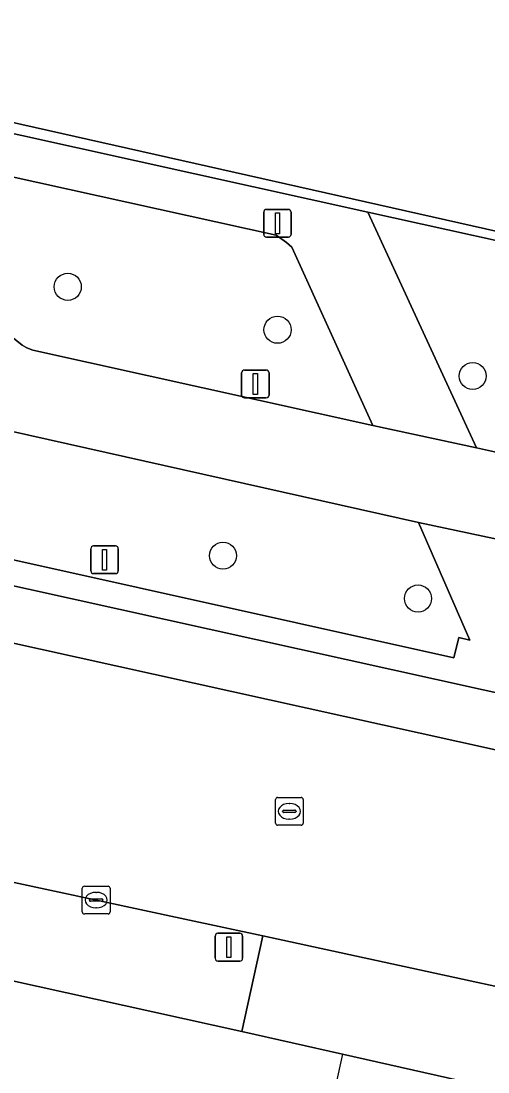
# Model space of a CAD drawing. Extents: x 162172 to 163187, y 382874 to 383685.
# Drawn here: x 162643.87 to 162660.71, y 383145.3 to 383183.19 of the extents above; entities that cross this region are included whole.
import ezdxf

# ---------------------------------------------------------------- set-up
doc = ezdxf.new("R2010")
doc.units = 0
for name, color, linetype in [('IMGEO_Berm_groen', 7, 'Continuous'), ('IMGEO_Boom', 7, 'Continuous'), ('IMGEO_Erf', 7, 'Continuous'), ('IMGEO_Groenvoorziening', 7, 'Continuous'), ('IMGEO_Hek', 7, 'Continuous'), ('IMGEO_Kolk', 7, 'Continuous'), ('IMGEO_Lichtmast', 7, 'Continuous'), ('IMGEO_Parkeervlak_open', 7, 'Continuous'), ('IMGEO_Rijbaan_lokaal_open', 7, 'Continuous'), ('IMGEO_Rioolput', 7, 'Continuous'), ('IMGEO_Verkeersbordpaal', 7, 'Continuous'), ('IMGEO_Verkeerseiland_groen', 7, 'Continuous'), ('IMGEO_Voetpad_open', 7, 'Continuous')]:
    doc.layers.add(name, color=color, linetype=linetype)

msp = doc.modelspace()

# ---------------------------------------------------------------- linework, layer by layer
at = {"layer": 'IMGEO_Berm_groen'}
msp.add_lwpolyline([(162663.877, 383174.192), (162663.985, 383174.166), (162664.103, 383174.592), (162656.37, 383176.3), (162660.288, 383167.796), (162660.941, 383167.661), (162665.245, 383167.258), (162665.68, 383167.315)], dxfattribs=at)
at = {"layer": 'IMGEO_Boom'}
for centre in [(162645.551, 383173.605), (162653.118, 383172.058), (162660.155, 383170.39), (162651.15, 383163.911), (162658.185, 383162.367)]:
    msp.add_circle(centre, 0.489, dxfattribs=at)
at = {"layer": 'IMGEO_Erf'}
for points in [[(162622.24, 383184.334), (162683.702, 383170.501), (162683.655, 383170.289), (162687.285, 383169.49), (162688.833, 383176.346), (162685.666, 383177.059), (162685.258, 383175.234), (162684.774, 383175.342), (162663.425, 383180.117), (162664.833, 383187.422)], [(162661.814, 383144.51), (162655.461, 383145.939), (162651.832, 383146.756), (162641.258, 383149.088), (162639.859, 383149.393), (162636.279, 383150.172), (162635.424, 383145.306), (162634.345, 383140.424), (162632.005, 383129.841), (162635.351, 383129.123), (162634.513, 383125.217), (162637.959, 383124.478), (162638.85, 383128.535), (162648.655, 383126.367), (162644.086, 383105.708), (162627.504, 383109.562), (162625.79, 383101.932), (162625.476, 383102), (162624.255, 383102.266), (162605.924, 383106.249)]]:
    msp.add_lwpolyline(points, dxfattribs=at)
at = {"layer": 'IMGEO_Groenvoorziening'}
msp.add_lwpolyline([(162689.625, 383250.21), (162689.305, 383250), (162664.293, 383227.801), (162660.781, 383224.678), (162625.12, 383192.791), (162627.743, 383189.782), (162624.342, 383186.791), (162621.746, 383189.775), (162621.727, 383189.758), (162619.551, 383187.812), (162618.811, 383184.628), (162656.37, 383176.3), (162664.103, 383174.592), (162683.655, 383170.289), (162683.702, 383170.501), (162622.24, 383184.334), (162692.642, 383246.796), (162709.753, 383226.486), (162712.311, 383195.573)], dxfattribs=at)
at = {"layer": 'IMGEO_Hek'}
for points in [[(162683.702, 383170.501), (162622.24, 383184.334), (162692.642, 383246.796), (162709.753, 383226.486), (162712.533, 383192.884)], [(162655.461, 383145.939), (162651.986, 383130.225), (162636.383, 383133.676), (162639.859, 383149.393)]]:
    msp.add_lwpolyline(points, dxfattribs=at)
at = {"layer": 'IMGEO_Kolk'}
for p, q in [((162646.076, 383151.066), (162646.076, 383151.918)), ((162646.151, 383151.992), (162647.003, 383151.992)), ((162647.077, 383151.918), (162647.077, 383151.066)), ((162646.335, 383151.486), (162646.335, 383151.498)), ((162646.773, 383151.449), (162646.375, 383151.449)), ((162646.378, 383151.535), (162646.776, 383151.535)), ((162646.564, 383151.772), (162646.589, 383151.772)), ((162646.819, 383151.498), (162646.819, 383151.486)), ((162646.587, 383151.212), (162646.562, 383151.212)), ((162647.003, 383150.992), (162646.151, 383150.992))]:
    msp.add_line(p, q, dxfattribs=at)
for points in [[(162646.076, 383151.066), (162646.076, 383151.918)], [(162646.151, 383151.992), (162647.003, 383151.992)], [(162647.077, 383151.918), (162647.077, 383151.066)], [(162647.003, 383150.992), (162646.151, 383150.992)]]:
    msp.add_lwpolyline(points, dxfattribs=at)
for centre, radius, start, end in [((162646.153, 383151.916), 0.0765, 91.552, 178.448), ((162646.153, 383151.916), 0.0765, 91.552, 178.448), ((162647.001, 383151.916), 0.0765, 1.552, 88.448), ((162647.001, 383151.916), 0.0765, 1.552, 88.448), ((162646.375, 383151.495), 0.0403, 85.8775, 175.7526), ((162646.372, 383151.485), 0.0366, 178.938, 274.7102), ((162646.776, 383151.492), 0.043, 264.8664, 352.4533), ((162646.78, 383151.497), 0.0386, 1.7309, 96.639), ((162646.153, 383151.068), 0.0765, 181.552, 268.448), ((162646.153, 383151.068), 0.0765, 181.552, 268.448), ((162647.001, 383151.068), 0.0765, 271.552, 358.448), ((162647.001, 383151.068), 0.0765, 271.552, 358.448)]:
    msp.add_arc(centre, radius, start, end, dxfattribs=at)
for centre, major_axis, ratio, start_param, end_param in [((162646.563, 383151.492), (-0.387, 0.002), 0.722429, 4.712389, 7.853982), ((162646.588, 383151.492), (-0.39, 0.002), 0.717154, 1.570796, 4.712389)]:
    msp.add_ellipse(centre, major_axis=major_axis, ratio=ratio, start_param=start_param, end_param=end_param, dxfattribs=at)
at = {"layer": 'IMGEO_Lichtmast'}
for p, q in [((162652.618, 383175.497), (162652.618, 383176.297)), ((162652.618, 383176.297), (162652.618, 383175.497)), ((162652.718, 383176.397), (162653.508, 383176.397)), ((162653.508, 383176.397), (162652.718, 383176.397)), ((162653.608, 383176.297), (162653.608, 383175.497)), ((162653.608, 383175.497), (162653.608, 383176.297)), ((162653.508, 383175.397), (162652.718, 383175.397)), ((162652.718, 383175.397), (162653.508, 383175.397)), ((162651.823, 383169.703), (162651.823, 383170.503)), ((162651.823, 383170.503), (162651.823, 383169.703)), ((162651.923, 383170.603), (162652.713, 383170.603)), ((162652.713, 383170.603), (162651.923, 383170.603)), ((162652.813, 383170.503), (162652.813, 383169.703)), ((162652.813, 383169.703), (162652.813, 383170.503)), ((162652.713, 383169.603), (162651.923, 383169.603)), ((162651.923, 383169.603), (162652.713, 383169.603)), ((162650.968, 383150.295), (162651.758, 383150.295)), ((162651.758, 383150.295), (162650.968, 383150.295)), ((162650.868, 383149.395), (162650.868, 383150.195)), ((162650.868, 383150.195), (162650.868, 383149.395)), ((162651.858, 383150.195), (162651.858, 383149.395)), ((162651.858, 383149.395), (162651.858, 383150.195)), ((162651.758, 383149.295), (162650.968, 383149.295)), ((162650.968, 383149.295), (162651.758, 383149.295))]:
    msp.add_line(p, q, dxfattribs=at)
for points in [[(162653.038, 383176.272), (162653.188, 383176.272), (162653.188, 383175.522), (162653.038, 383175.522), (162653.038, 383176.272)], [(162652.243, 383170.478), (162652.393, 383170.478), (162652.393, 383169.728), (162652.243, 383169.728), (162652.243, 383170.478)], [(162651.288, 383150.17), (162651.438, 383150.17), (162651.438, 383149.42), (162651.288, 383149.42), (162651.288, 383150.17)]]:
    msp.add_lwpolyline(points, dxfattribs=at)
for centre, start, end in [((162652.718, 383176.297), 90, 180), ((162652.718, 383176.297), 90, 180), ((162653.508, 383176.297), 0, 90), ((162653.508, 383176.297), 360, 90), ((162652.718, 383175.497), 180, 270), ((162652.718, 383175.497), 180, 270), ((162653.508, 383175.497), 270, 0), ((162653.508, 383175.497), 270, 0), ((162651.923, 383170.503), 90, 180), ((162651.923, 383170.503), 90, 180), ((162652.713, 383170.503), 0, 90), ((162652.713, 383170.503), 360, 90), ((162651.923, 383169.703), 180, 270), ((162651.923, 383169.703), 180, 270), ((162652.713, 383169.703), 270, 0), ((162652.713, 383169.703), 270, 0), ((162650.968, 383150.195), 90, 180), ((162650.968, 383150.195), 90, 180), ((162651.758, 383150.195), 0, 90), ((162651.758, 383150.195), 360, 90), ((162650.968, 383149.395), 180, 270), ((162650.968, 383149.395), 180, 270), ((162651.758, 383149.395), 270, 0), ((162651.758, 383149.395), 270, 0)]:
    msp.add_arc(centre, 0.1, start, end, dxfattribs=at)
at = {"layer": 'IMGEO_Parkeervlak_open'}
for points in [[(162706.468, 383148.912), (162626.037, 383166.702)], [(162622.598, 383165.402), (162709.068, 383146.272)]]:
    msp.add_lwpolyline(points, dxfattribs=at)
at = {"layer": 'IMGEO_Rijbaan_lokaal_open'}
msp.add_lwpolyline([(162642.515, 383168.536), (162643.058, 383168.416), (162643.217, 383168.426), (162643.449, 383168.407), (162658.204, 383165.105), (162661.881, 383164.326), (162664.862, 383163.68), (162665.68, 383167.315), (162665.245, 383167.258), (162660.941, 383167.661), (162660.288, 383167.796), (162656.551, 383168.604), (162644.296, 383171.319), (162644.076, 383171.4), (162643.909, 383171.5), (162643.419, 383171.9)], close=True, dxfattribs=at)
for points in [[(162613.76, 383167.637), (162611.71, 383159.259), (162614.715, 383158.574), (162619.796, 383157.416), (162623.509, 383156.587), (162630.442, 383155.04), (162637.042, 383153.547), (162638.752, 383153.16), (162641.979, 383152.473), (162649.778, 383150.811), (162652.581, 383150.202), (162664.161, 383147.688), (162668.897, 383146.663), (162687.254, 383142.558), (162692.671, 383141.349), (162700.537, 383139.594), (162706.867, 383138.202), (162713.235, 383136.801), (162721.75, 383134.924), (162727.833, 383133.583), (162728.619, 383133.41), (162744.065, 383129.98), (162755.641, 383127.484)], [(162892.326, 383105.776), (162777.11, 383131.169), (162776.695, 383131.255), (162768.44, 383133.092), (162768.216, 383133.132), (162723.126, 383143.173), (162721.765, 383143.486), (162712.48, 383145.52), (162709.068, 383146.272), (162622.598, 383165.402), (162622.419, 383165.446), (162617.288, 383166.603), (162616.709, 383166.727)]]:
    msp.add_lwpolyline(points, dxfattribs=at)
at = {"layer": 'IMGEO_Rioolput'}
for p, q in [((162653.118, 383155.194), (162653.97, 383155.194)), ((162653.043, 383154.268), (162653.043, 383155.12)), ((162653.531, 383154.974), (162653.556, 383154.974)), ((162654.044, 383155.12), (162654.044, 383154.268)), ((162653.302, 383154.688), (162653.302, 383154.7)), ((162653.74, 383154.651), (162653.342, 383154.651)), ((162653.345, 383154.737), (162653.743, 383154.737)), ((162653.786, 383154.7), (162653.786, 383154.688)), ((162653.97, 383154.194), (162653.118, 383154.194)), ((162653.554, 383154.414), (162653.529, 383154.414))]:
    msp.add_line(p, q, dxfattribs=at)
for points in [[(162653.118, 383155.194), (162653.97, 383155.194)], [(162653.043, 383154.268), (162653.043, 383155.12)], [(162654.044, 383155.12), (162654.044, 383154.268)], [(162653.97, 383154.194), (162653.118, 383154.194)]]:
    msp.add_lwpolyline(points, dxfattribs=at)
for centre, radius, start, end in [((162653.12, 383155.118), 0.0765, 91.552, 178.448), ((162653.12, 383155.118), 0.0765, 91.552, 178.448), ((162653.968, 383155.118), 0.0765, 1.552, 88.448), ((162653.968, 383155.118), 0.0765, 1.552, 88.448), ((162653.342, 383154.697), 0.0403, 85.8775, 175.7526), ((162653.339, 383154.687), 0.0366, 178.938, 274.7102), ((162653.743, 383154.694), 0.043, 264.8664, 352.4533), ((162653.747, 383154.699), 0.0386, 1.7309, 96.639), ((162653.12, 383154.27), 0.0765, 181.552, 268.448), ((162653.12, 383154.27), 0.0765, 181.552, 268.448), ((162653.968, 383154.27), 0.0765, 271.552, 358.448), ((162653.968, 383154.27), 0.0765, 271.552, 358.448)]:
    msp.add_arc(centre, radius, start, end, dxfattribs=at)
for centre, major_axis, ratio, start_param, end_param in [((162653.53, 383154.694), (-0.387, 0.002), 0.722429, 4.712389, 7.853982), ((162653.555, 383154.694), (-0.39, 0.002), 0.717154, 1.570796, 4.712389)]:
    msp.add_ellipse(centre, major_axis=major_axis, ratio=ratio, start_param=start_param, end_param=end_param, dxfattribs=at)
at = {"layer": 'IMGEO_Verkeersbordpaal'}
for p, q in [((162646.384, 383163.364), (162646.384, 383164.164)), ((162646.384, 383164.164), (162646.384, 383163.364)), ((162646.484, 383164.264), (162647.274, 383164.264)), ((162647.274, 383164.264), (162646.484, 383164.264)), ((162647.374, 383164.164), (162647.374, 383163.364)), ((162647.374, 383163.364), (162647.374, 383164.164)), ((162647.274, 383163.264), (162646.484, 383163.264)), ((162646.484, 383163.264), (162647.274, 383163.264))]:
    msp.add_line(p, q, dxfattribs=at)
msp.add_lwpolyline([(162646.804, 383164.139), (162646.954, 383164.139), (162646.954, 383163.389), (162646.804, 383163.389), (162646.804, 383164.139)], dxfattribs=at)
for centre, start, end in [((162646.484, 383164.164), 90, 180), ((162646.484, 383164.164), 90, 180), ((162647.274, 383164.164), 0, 90), ((162647.274, 383164.164), 360, 90), ((162646.484, 383163.364), 180, 270), ((162646.484, 383163.364), 180, 270), ((162647.274, 383163.364), 270, 0), ((162647.274, 383163.364), 270, 0)]:
    msp.add_arc(centre, 0.1, start, end, dxfattribs=at)
at = {"layer": 'IMGEO_Verkeerseiland_groen'}
for points in [[(162653.632, 383175.034), (162653.445, 383175.205), (162653.063, 383175.472), (162637.009, 383179.011), (162636.991, 383178.872)], [(162637.617, 383178.404), (162639.733, 383175.018), (162639.843, 383174.879), (162639.985, 383174.727), (162641.488, 383173.477), (162643.419, 383171.9), (162643.909, 383171.5), (162644.076, 383171.4), (162644.296, 383171.319), (162656.551, 383168.604), (162653.632, 383175.034)], [(162658.204, 383165.105), (162643.449, 383168.407), (162643.217, 383168.426), (162643.058, 383168.416), (162639.174, 383167.62), (162638.966, 383167.547), (162638.811, 383167.468), (162636.263, 383165.893)], [(162635.521, 383165.707), (162635.483, 383165.556), (162642.444, 383164.012), (162659.48, 383160.234), (162659.652, 383160.961), (162660.048, 383160.866), (162658.204, 383165.105)]]:
    msp.add_lwpolyline(points, dxfattribs=at)
at = {"layer": 'IMGEO_Voetpad_open'}
for points in [[(162618.811, 383184.628), (162618.631, 383183.063), (162623.344, 383182.054), (162623.287, 383181.884), (162636.991, 383178.872), (162637.009, 383179.011), (162653.063, 383175.472), (162653.445, 383175.205), (162653.632, 383175.034), (162656.551, 383168.604), (162660.288, 383167.796), (162656.37, 383176.3)], [(162651.832, 383146.756), (162652.581, 383150.202), (162649.778, 383150.811), (162641.979, 383152.473), (162641.258, 383149.088)], [(162661.814, 383144.51), (162663.396, 383144.154), (162664.161, 383147.688), (162652.581, 383150.202), (162651.832, 383146.756), (162655.461, 383145.939)]]:
    msp.add_lwpolyline(points, close=True, dxfattribs=at)
for points in [[(162695.214, 383154.404), (162695.054, 383154.447), (162694.801, 383153.18), (162664.124, 383159.992), (162663.852, 383160.165), (162663.695, 383160.363), (162661.881, 383164.326), (162658.204, 383165.105), (162660.048, 383160.866), (162659.652, 383160.961), (162659.48, 383160.234), (162642.444, 383164.012), (162635.483, 383165.556), (162635.521, 383165.707), (162623.773, 383168.281), (162623.732, 383168.137), (162622.428, 383168.41), (162618.069, 383169.371)], [(162626.037, 383166.702), (162706.468, 383148.912)]]:
    msp.add_lwpolyline(points, dxfattribs=at)

doc.saveas('drawing.dxf')
